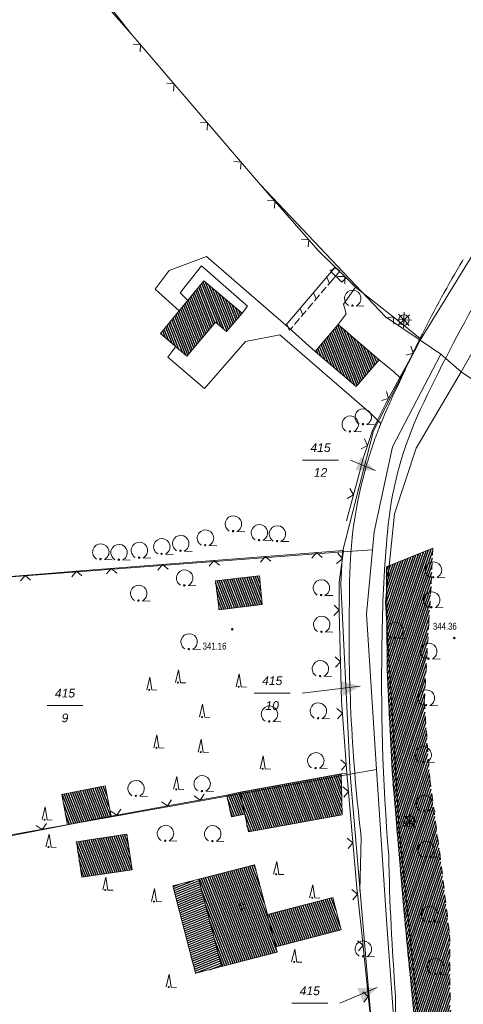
# Model space of a CAD drawing. Header units: metres. Extents: x 345144 to 348639, y 5629211 to 5635235.
# Tile 711 of 1056: x 346544 to 346587, y 5630476 to 5630572. Entities that reach past the tile are written whole.
import ezdxf
from ezdxf.enums import TextEntityAlignment as Align

# ---------------------------------------------------------------- set-up
doc = ezdxf.new("R2010")
doc.units = ezdxf.units.M
doc.header["$MEASUREMENT"] = 0
doc.linetypes.add('4_4', pattern=[1.4, 0.7, -0.7])
for name, color, linetype in [('011 Gebäude', 7, 'Continuous'), ('028 Geländeform', 7, 'Continuous'), ('028 Geländeform Ausg.', 7, 'Continuous'), ('065-066 Ver_Entsorgung', 7, 'Continuous'), ('081-083 Topographie', 7, 'Continuous'), ('AX Flurstück', 7, 'Continuous'), ('AX Gebäude', 7, 'Continuous'), ('Definitionslinie', 7, 'Continuous'), ('MG Präsentationsobjekt - Linie', 7, 'Continuous'), ('Präsentationsobjekt -Text (punktförmig)', 7, 'Continuous')]:
    doc.layers.add(name, color=color, linetype=linetype)
doc.styles.add('ARIAL', font='arial.ttf', dxfattribs={"height": 1})
doc.styles.add('ARIALIT', font='ariali.ttf', dxfattribs={"height": 1})
pattern_1 = [(111.5294117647, (0, 0), (-0.186045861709, -0.07339575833), [])]

# ---------------------------------------------------------------- blocks, each defined once
blk = doc.blocks.new('alk_5742_nrw')
at = {"color": 134, "lineweight": 5, "true_color": 0x00b2b2, "flags": 128}
for points in [[(1, 0), (-1, 0)], [(0.707333, -0.707333), (-0.707333, 0.707333)], [(-0.707333, -0.707333), (0.707333, 0.707333)], [(0, -1), (0, 1)]]:
    blk.add_lwpolyline(points, dxfattribs=at)
at = {"color": 134, "lineweight": 5, "true_color": 0x00b2b2}
for start, end in [(0, 180), (180, 0)]:
    blk.add_arc((0, 0), 0.666667, start, end, dxfattribs=at)
blk = doc.blocks.new('alk_043x_nrw')
h = blk.add_hatch(color=7)
edge = h.paths.add_edge_path(flags=0)
edge.add_arc((0, 0), 1, 180, 360, ccw=False)
edge.add_arc((0, 0), 1, 0, 180, ccw=False)
blk = doc.blocks.new('alk_7200_nrwx2')
at = {"true_color": 0x2e2e2e}
h = blk.add_hatch(color=250, dxfattribs=at)
edge = h.paths.add_edge_path(flags=0)
edge.add_arc((-0.020544, -0.388118), 0.055525, 180, 360, ccw=False)
edge.add_arc((-0.020544, -0.388118), 0.055525, 0, 180, ccw=False)
at = {"color": 250, "lineweight": 5, "true_color": 0x2e2e2e, "flags": 128}
blk.add_lwpolyline([(-0.298168, -0.388118), (-0.020544, 1), (0.257079, -0.388118), (0.812326, -0.388118)], dxfattribs=at)
blk.add_lwpolyline([(-0.298168, -0.388118), (-0.020544, 1), (0.257079, -0.388118), (0.812326, -0.388118)], dxfattribs=at)
at = {"color": 250, "lineweight": 5, "true_color": 0x2e2e2e}
for start, end in [(0, 180), (180, 0)]:
    blk.add_arc((-0.020544, -0.388118), 0.055525, start, end, dxfattribs=at)
blk = doc.blocks.new('alk_7100_nrwx2')
at = {"true_color": 0x2e2e2e}
h = blk.add_hatch(color=250, dxfattribs=at)
edge = h.paths.add_edge_path(flags=0)
edge.add_arc((0.024073, -0.597267), 0.057254, 180, 360, ccw=False)
edge.add_arc((0.024073, -0.597267), 0.057255, 0, 180, ccw=False)
at = {"color": 250, "lineweight": 5, "true_color": 0x2e2e2e, "flags": 128}
blk.add_lwpolyline([(0.349382, -0.597267), (1, -0.597267)], dxfattribs=at)
at = {"color": 250, "lineweight": 5, "true_color": 0x2e2e2e}
for centre, radius, start, end in [((0.024073, 0.012362), 0.690995, -61.91481688, -118.08518312), ((0.024073, -0.597267), 0.057255, 0, 180), ((0.024073, -0.597267), 0.057254, 180, 0)]:
    blk.add_arc(centre, radius, start, end, dxfattribs=at)

msp = doc.modelspace()

# ---------------------------------------------------------------- hatches: boundary and pattern name
at = {"layer": '011 Gebäude', "true_color": 0x8f8f8f}
h = msp.add_hatch(dxfattribs=at)
h.set_pattern_fill('_USER', color=252, scale=0.2, angle=201.88235294, style=0, pattern_type=0)
h.set_pattern_definition([(201.882352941, (0, 0), (0.074540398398, -0.185590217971), [])])
h.paths.add_polyline_path([(346561.255, 5630479.135), (346559.065, 5630487.622), (346559.065, 5630487.622), (346561.589, 5630488.274), (346561.589, 5630488.274), (346563.78, 5630479.787), (346563.78, 5630479.787)], flags=0)
at = {"layer": '028 Geländeform', "true_color": 0xb27500}
h = msp.add_hatch(dxfattribs=at)
h.set_pattern_fill('_USER', color=44, scale=0.2, angle=250.95521515, style=0, pattern_type=0)
h.set_pattern_definition([(250.9552151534, (0, 0), (0.1890527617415, -0.065261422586), [])])
h.paths.add_polyline_path([(346581.48, 5630485.371), (346580.343, 5630498.793), (346580.343, 5630498.793), (346579.873, 5630508.614), (346579.873, 5630508.614), (346579.787, 5630518.58), (346579.787, 5630518.58), (346584.299, 5630520.395), (346584.299, 5630520.395), (346584.142, 5630516.94), (346584.142, 5630516.94), (346583.913, 5630513.187), (346583.913, 5630513.187), (346583.472, 5630505.514), (346583.472, 5630505.514), (346584.002, 5630497.972), (346584.002, 5630497.972), (346584.976, 5630490.832), (346584.976, 5630490.832), (346585.932, 5630482.863), (346585.932, 5630482.863), (346585.973, 5630476.071), (346585.973, 5630476.071), (346586.767, 5630469.713), (346586.767, 5630469.713), (346588.242, 5630462.237), (346588.242, 5630462.237), (346590.352, 5630455.504), (346590.352, 5630455.504), (346593.18, 5630448.495), (346593.18, 5630448.495), (346594.887, 5630444.103), (346594.887, 5630444.103), (346593.161, 5630444.23), (346593.161, 5630444.23), (346590.699, 5630445.371), (346590.699, 5630445.371), (346589.49, 5630448.63), (346589.49, 5630448.63), (346587.307, 5630453.635), (346587.307, 5630453.635), (346585.465, 5630459.306), (346585.465, 5630459.306), (346583.704, 5630468.217), (346583.704, 5630468.217), (346582.444, 5630475.34), (346582.444, 5630475.34)], flags=0)
at = {"layer": 'AX Gebäude', "true_color": 0x4f4f4f}
h = msp.add_hatch(dxfattribs=at)
h.set_pattern_fill('_USER', color=251, scale=0.2, angle=111.52941176, style=0, pattern_type=0)
h.set_pattern_definition(pattern_1)
h.paths.add_polyline_path([(346562.081, 5630546.361), (346565.783, 5630543.214), (346564.27, 5630541.433), (346563.201, 5630542.342), (346560.403, 5630539.049), (346557.866, 5630541.238)], flags=0)
h = msp.add_hatch(dxfattribs=at)
h.set_pattern_fill('_USER', color=251, scale=0.2, angle=111.52941176, style=0, pattern_type=0)
h.set_pattern_definition(pattern_1)
h.paths.add_polyline_path([(346575.112, 5630542.105), (346579.09, 5630538.686), (346576.858, 5630536.09), (346572.88, 5630539.509)], flags=0)
h = msp.add_hatch(dxfattribs=at)
h.set_pattern_fill('_USER', color=251, scale=0.2, angle=111.52941176, style=0, pattern_type=0)
h.set_pattern_definition(pattern_1)
h.paths.add_polyline_path([(346563.188, 5630517.23), (346567.462, 5630517.732), (346567.739, 5630514.946), (346563.551, 5630514.422)], flags=0)
h = msp.add_hatch(dxfattribs=at)
h.set_pattern_fill('_USER', color=251, scale=0.2, angle=111.52941176, style=0, pattern_type=0)
h.set_pattern_definition(pattern_1)
h.paths.add_polyline_path([(346565.59, 5630496.705), (346575.411, 5630498.491), (346575.489, 5630494.516), (346566.394, 5630492.867), (346566.032, 5630494.596)], flags=0)
h = msp.add_hatch(dxfattribs=at)
h.set_pattern_fill('_USER', color=251, scale=0.2, angle=111.52941176, style=0, pattern_type=0)
h.set_pattern_definition(pattern_1)
h.paths.add_polyline_path([(346548.267, 5630496.506), (346552.484, 5630497.325), (346553.057, 5630494.377), (346548.839, 5630493.558)], flags=0)
h = msp.add_hatch(dxfattribs=at)
h.set_pattern_fill('_USER', color=251, scale=0.2, angle=111.52941176, style=0, pattern_type=0)
h.set_pattern_definition(pattern_1)
h.paths.add_polyline_path([(346566.032, 5630494.596), (346564.749, 5630494.327), (346564.308, 5630496.436), (346565.59, 5630496.705)], flags=0)
h = msp.add_hatch(dxfattribs=at)
h.set_pattern_fill('_USER', color=251, scale=0.2, angle=111.52941176, style=0, pattern_type=0)
h.set_pattern_definition(pattern_1)
h.paths.add_polyline_path([(346549.708, 5630491.907), (346554.603, 5630492.635), (346555.115, 5630489.19), (346550.221, 5630488.463)], flags=0)
h = msp.add_hatch(dxfattribs=at)
h.set_pattern_fill('_USER', color=251, scale=0.2, angle=111.52941176, style=0, pattern_type=0)
h.set_pattern_definition(pattern_1)
h.paths.add_polyline_path([(346569.049, 5630481.71), (346569.186, 5630481.182), (346563.779, 5630479.786), (346561.589, 5630488.274), (346566.995, 5630489.67), (346568.238, 5630484.851)], flags=0)
h = msp.add_hatch(dxfattribs=at)
h.set_pattern_fill('_USER', color=251, scale=0.2, angle=111.52941176, style=0, pattern_type=0)
h.set_pattern_definition(pattern_1)
h.paths.add_polyline_path([(346568.238, 5630484.851), (346574.58, 5630486.488), (346575.391, 5630483.347), (346569.049, 5630481.71)], flags=0)
at = {"layer": 'MG Präsentationsobjekt - Linie', "true_color": 0x5e5e5e}
for points in [[(346576.781695, 5630527.975077), (346577.34197, 5630529.301611), (346578.72, 5630527.938)], [(346575.544008, 5630506.0716), (346575.374902, 5630507.501636), (346577.247, 5630506.998)], [(346577.507039, 5630476.385429), (346576.953531, 5630477.714801), (346578.892, 5630477.742)]]:
    msp.add_hatch(color=251, dxfattribs=at).paths.add_polyline_path(points, flags=0)

# ---------------------------------------------------------------- linework, layer by layer
at = {"layer": '011 Gebäude', "color": 251, "linetype": 'Continuous', "lineweight": 13, "true_color": 0x4f4f4f, "flags": 128}
msp.add_lwpolyline([(346561.255, 5630479.135), (346559.065, 5630487.622), (346559.065, 5630487.622), (346561.589, 5630488.274), (346561.589, 5630488.274), (346563.78, 5630479.787), (346563.78, 5630479.787), (346561.255, 5630479.135)], dxfattribs=at)
at = {"layer": '081-083 Topographie', "color": 7, "linetype": 'Continuous', "lineweight": 5, "flags": 128}
for points in [[(346559.677, 5630543.44), (346557.329, 5630545.537), (346557.329, 5630545.537), (346558.692, 5630547.343), (346558.692, 5630547.343), (346562.324, 5630548.709), (346562.324, 5630548.709), (346570.019, 5630542.037), (346570.019, 5630542.037), (346572.879, 5630539.51)], [(346560.498, 5630544.439), (346559.774, 5630545.179), (346559.774, 5630545.179), (346561.843, 5630547.81), (346561.843, 5630547.81), (346566.295, 5630543.894), (346566.295, 5630543.894), (346565.783, 5630543.214)], [(346575.111, 5630542.106), (346575.899, 5630543.138), (346575.899, 5630543.138), (346575.627, 5630544.091), (346575.627, 5630544.091), (346576.798, 5630545.739)], [(346559.337, 5630539.97), (346558.556, 5630538.954), (346558.556, 5630538.954), (346562.138, 5630535.919), (346562.138, 5630535.919), (346566.096, 5630540.454), (346566.096, 5630540.454), (346569.451, 5630541.102), (346569.451, 5630541.102), (346578.343, 5630533.405)], [(346579.089, 5630538.687), (346580.483, 5630537.564), (346580.483, 5630537.564), (346581.1, 5630536.98), (346581.1, 5630536.98), (346581.224, 5630536.863)], [(346578.343, 5630533.405), (346578.934, 5630532.818), (346578.934, 5630532.818), (346579.25, 5630532.504)], [(346497.268, 5630514.805), (346511.05, 5630515.384), (346511.05, 5630515.384), (346528.982, 5630516.48), (346528.982, 5630516.48), (346550.471, 5630518.237), (346550.471, 5630518.237), (346575.622, 5630520.176)], [(346582.444, 5630475.34), (346581.48, 5630485.371), (346581.48, 5630485.371), (346580.343, 5630498.793), (346580.343, 5630498.793), (346579.873, 5630508.614), (346579.873, 5630508.614), (346579.787, 5630518.58)], [(346575.411, 5630498.491), (346575.947, 5630498.57)], [(346553.057, 5630494.377), (346559.078, 5630495.479), (346559.078, 5630495.479), (346564.308, 5630496.436)], [(346534.103, 5630490.716), (346548.84, 5630493.558)], [(346580.68, 5630474.186), (346580.69, 5630476.914)]]:
    msp.add_lwpolyline(points, dxfattribs=at)
at = {"layer": '081-083 Topographie', "color": 7, "linetype": 'Continuous', "lineweight": 5}
for centre, radius, start, end in [((346729.978, 5630464.756), 162.332562, 150.60679269, 155.0691862), ((346615.548, 5630518.793), 35.796424, 156.29656763, 174.95961228), ((346705.721, 5630510.429), 126.355789, 174.7740423, 179.21732441), ((346782.584, 5630507.411), 203.262708, 178.66263557, -175.2547577), ((346802.68, 5630494.677), 222.699538, -178.94998743, -175.4251042)]:
    msp.add_arc(centre, radius, start, end, dxfattribs=at)
at = {"layer": 'AX Flurstück', "color": 8, "linetype": 'Continuous', "lineweight": 13, "true_color": 0x808080, "flags": 128}
for points in [[(346591.489, 5630554.281), (346583.06, 5630540.608), (346579.708, 5630542.867), (346567.583, 5630555.682), (346555.022, 5630570.332), (346545.105, 5630582.963), (346534.992, 5630596.663), (346530.666, 5630600.91), (346527.148, 5630604.364), (346534.326, 5630609.657), (346536.294, 5630619.233), (346539.859, 5630624.01), (346542.705, 5630625.504), (346568.12, 5630637.08), (346579.988, 5630643.88), (346584.826, 5630644.179), (346602.236, 5630654.716)], [(346602.555, 5630567), (346620.88, 5630583.228), (346638.762, 5630596.225), (346649.03, 5630607.531), (346667.073, 5630633.57), (346662.407, 5630640.576), (346675.702, 5630630.208), (346674.815, 5630628.733), (346670.862, 5630629.456), (346657.611, 5630610.935), (346642.859, 5630593.038), (346619.628, 5630575.569), (346605.315, 5630563.377), (346598.811, 5630556.383), (346590.958, 5630544.392), (346587.052, 5630537.507), (346585.06, 5630539.233), (346583.06, 5630540.608), (346591.489, 5630554.281), (346602.555, 5630567)], [(346619.628, 5630575.569), (346651.103, 5630597.159), (346659.89, 5630605.993), (346667.306, 5630616.24), (346674.815, 5630628.733), (346678.442, 5630628.07), (346679.286, 5630627.424), (346667.473, 5630591.203), (346658.744, 5630555.47), (346659.212, 5630512.225), (346672.038, 5630473.938), (346679.646, 5630449.261), (346661.581, 5630481.151), (346648.612, 5630502.656), (346629.865, 5630512.068), (346612.071, 5630521.814), (346596.14, 5630531.437), (346587.052, 5630537.507), (346590.958, 5630544.392), (346598.811, 5630556.383), (346605.315, 5630563.377), (346619.628, 5630575.569)], [(346545.105, 5630582.963), (346555.022, 5630570.332), (346567.583, 5630555.682), (346579.708, 5630542.867), (346583.06, 5630540.608), (346578.546, 5630531.809), (346575.538, 5630520.035), (346528.784, 5630516.51), (346499.282, 5630514.727), (346496.656, 5630514.567), (346503.259, 5630522.539), (346510.624, 5630534.174), (346509.925, 5630543.575), (346510.534, 5630547.195), (346510.531, 5630550.203), (346511.561, 5630552.823), (346512.38, 5630554.904), (346514.832, 5630564.969), (346523.078, 5630575.13)], [(346578.546, 5630531.809), (346583.06, 5630540.608), (346585.06, 5630539.233), (346580.386, 5630530.227), (346578.589, 5630521.98), (346578.428, 5630520.255), (346575.538, 5630520.035), (346578.546, 5630531.809)], [(346583.001, 5630473.789), (346585.187, 5630463.944), (346587.746, 5630453.779), (346590.657, 5630447.266), (346587.188, 5630445.621), (346579.326, 5630462.78), (346582.764, 5630463.845), (346580.645, 5630472.808), (346579.832, 5630483.831), (346578.84, 5630498.926), (346577.848, 5630513.997), (346578.428, 5630520.255), (346578.589, 5630521.98), (346580.386, 5630530.227), (346585.06, 5630539.233), (346587.052, 5630537.507), (346582.694, 5630530.102), (346580.586, 5630523.746), (346579.7, 5630515.209), (346581.039, 5630493.02), (346583.001, 5630473.789)], [(346682.03, 5630299.629), (346664.115, 5630339.931), (346645.021, 5630379.642), (346655.423, 5630384.982), (346637.263, 5630422.957), (346618.771, 5630460.598), (346590.657, 5630447.266), (346587.746, 5630453.779), (346585.187, 5630463.944), (346583.001, 5630473.789), (346581.039, 5630493.02), (346579.7, 5630515.209), (346580.586, 5630523.746), (346582.694, 5630530.102), (346587.052, 5630537.507), (346596.14, 5630531.437)], [(346528.784, 5630516.51), (346575.538, 5630520.035), (346575.358, 5630516.951), (346576.283, 5630498.469), (346547.314, 5630493.281), (346534.208, 5630490.933), (346528.784, 5630516.51)], [(346575.538, 5630520.035), (346578.428, 5630520.255), (346577.848, 5630513.997), (346578.84, 5630498.926), (346576.283, 5630498.469), (346575.358, 5630516.951), (346575.538, 5630520.035)], [(346481.851, 5630474.34), (346483.117, 5630478.207), (346481.153, 5630480.407), (346480.964, 5630483.232), (346481.502, 5630485.427), (346515.297, 5630494.923), (346517.082, 5630487.866), (346534.208, 5630490.933), (346547.314, 5630493.281), (346576.283, 5630498.469), (346579.326, 5630462.78)], [(346576.283, 5630498.469), (346578.84, 5630498.926), (346579.832, 5630483.831), (346580.645, 5630472.808), (346582.764, 5630463.845), (346579.326, 5630462.78), (346576.283, 5630498.469)]]:
    msp.add_lwpolyline(points, dxfattribs=at)
at = {"layer": 'AX Gebäude', "color": 7, "linetype": 'Continuous', "lineweight": 5, "flags": 128}
for points in [[(346562.081, 5630546.361), (346565.783, 5630543.214), (346564.27, 5630541.433), (346563.201, 5630542.342), (346560.403, 5630539.049), (346557.866, 5630541.238), (346562.081, 5630546.361)], [(346575.112, 5630542.105), (346579.09, 5630538.686), (346576.858, 5630536.09), (346572.88, 5630539.509), (346575.112, 5630542.105)], [(346563.188, 5630517.23), (346567.462, 5630517.732), (346567.739, 5630514.946), (346563.551, 5630514.422), (346563.188, 5630517.23)], [(346565.59, 5630496.705), (346575.411, 5630498.491), (346575.489, 5630494.516), (346566.394, 5630492.867), (346566.032, 5630494.596), (346565.59, 5630496.705)], [(346548.267, 5630496.506), (346552.484, 5630497.325), (346553.057, 5630494.377), (346548.839, 5630493.558), (346548.267, 5630496.506)], [(346566.032, 5630494.596), (346564.749, 5630494.327), (346564.308, 5630496.436), (346565.59, 5630496.705), (346566.032, 5630494.596)], [(346549.708, 5630491.907), (346554.603, 5630492.635), (346555.115, 5630489.19), (346550.221, 5630488.463), (346549.708, 5630491.907)], [(346569.049, 5630481.71), (346569.186, 5630481.182), (346563.779, 5630479.786), (346561.589, 5630488.274), (346566.995, 5630489.67), (346568.238, 5630484.851), (346569.049, 5630481.71)], [(346568.238, 5630484.851), (346574.58, 5630486.488), (346575.391, 5630483.347), (346569.049, 5630481.71), (346568.238, 5630484.851)]]:
    msp.add_lwpolyline(points, dxfattribs=at)
at = {"layer": 'Definitionslinie', "color": 7, "linetype": 'Continuous', "lineweight": 5, "flags": 128}
for points in [[(346576.798, 5630545.739), (346575.87, 5630546.663), (346575.87, 5630546.663), (346574.818, 5630547.689), (346574.818, 5630547.689), (346573.196, 5630549.267), (346573.196, 5630549.267), (346567.582, 5630555.682), (346567.582, 5630555.682), (346555.021, 5630570.333), (346555.021, 5630570.333), (346551.179, 5630574.697)], [(346555.87, 5630568.574), (346555.925, 5630569.279), (346555.22, 5630569.333)], [(346559.125, 5630564.778), (346559.179, 5630565.483), (346558.474, 5630565.537)], [(346562.379, 5630560.982), (346562.433, 5630561.687), (346561.728, 5630561.741)], [(346565.634, 5630557.186), (346565.688, 5630557.891), (346564.983, 5630557.946)], [(346568.911, 5630553.404), (346568.958, 5630554.109), (346568.253, 5630554.156)], [(346572.204, 5630549.641), (346572.251, 5630550.347), (346571.546, 5630550.394)], [(346558.692, 5630547.343), (346562.324, 5630548.709)], [(346562.324, 5630548.709), (346570.019, 5630542.037)], [(346557.329, 5630545.537), (346558.692, 5630547.343)], [(346559.774, 5630545.179), (346561.843, 5630547.81)], [(346561.843, 5630547.81), (346566.295, 5630543.894)], [(346575.759, 5630546.073), (346575.75, 5630546.78), (346575.043, 5630546.771)], [(346557.329, 5630545.537), (346559.677, 5630543.44)], [(346575.627, 5630544.091), (346576.798, 5630545.739)], [(346577.204, 5630527.868), (346577.513, 5630529.027), (346578.456, 5630531.841), (346578.934, 5630532.818), (346578.934, 5630532.818), (346579.762, 5630534.511), (346581.1, 5630536.98), (346581.1, 5630536.98), (346582.277, 5630539.152), (346582.277, 5630539.152), (346583.12, 5630540.71), (346583.058, 5630540.762), (346583.058, 5630540.762), (346581.341, 5630542.151), (346576.798, 5630545.739)], [(346559.774, 5630545.179), (346560.498, 5630544.439)], [(346565.783, 5630543.214), (346566.295, 5630543.894)], [(346575.627, 5630544.091), (346575.899, 5630543.138)], [(346575.111, 5630542.106), (346575.899, 5630543.138)], [(346580.527, 5630542.156), (346580.445, 5630542.859), (346579.743, 5630542.776)], [(346570.019, 5630542.037), (346572.879, 5630539.51)], [(346562.138, 5630535.919), (346566.096, 5630540.454)], [(346566.096, 5630540.454), (346569.451, 5630541.102)], [(346569.451, 5630541.102), (346578.343, 5630533.405)], [(346558.556, 5630538.954), (346559.337, 5630539.97)], [(346581.696, 5630539.13), (346582.374, 5630539.331), (346582.172, 5630540.009)], [(346558.556, 5630538.954), (346562.138, 5630535.919)], [(346579.089, 5630538.687), (346580.483, 5630537.564)], [(346580.483, 5630537.564), (346581.1, 5630536.98), (346581.1, 5630536.98), (346581.224, 5630536.863)], [(346579.314, 5630534.734), (346579.992, 5630534.936), (346579.79, 5630535.614)], [(346578.343, 5630533.405), (346578.934, 5630532.818), (346578.934, 5630532.818), (346579.25, 5630532.504)], [(346577.333, 5630530.062), (346577.966, 5630530.377), (346577.651, 5630531.01)], [(346575.921, 5630523.044), (346577.202, 5630527.86)], [(346577.202, 5630527.86), (346577.204, 5630527.868)], [(346575.982, 5630525.217), (346576.594, 5630525.572), (346576.239, 5630526.183)], [(346550.471, 5630518.237), (346575.622, 5630520.176)], [(346568.569, 5630519.131), (346568.032, 5630519.591), (346567.572, 5630519.054)], [(346568.569, 5630519.131), (346568.032, 5630519.591), (346567.572, 5630519.054)], [(346573.554, 5630519.515), (346573.017, 5630519.975), (346572.557, 5630519.438)], [(346573.554, 5630519.515), (346573.017, 5630519.975), (346572.557, 5630519.438)], [(346574.955, 5630518.924), (346575.515, 5630519.355), (346575.084, 5630519.915)], [(346575.947, 5630498.57), (346575.433, 5630505.579), (346575.202, 5630514.237), (346575.219, 5630517.091), (346575.622, 5630520.176)], [(346558.598, 5630518.362), (346558.061, 5630518.822), (346557.601, 5630518.285)], [(346558.598, 5630518.362), (346558.061, 5630518.822), (346557.601, 5630518.285)], [(346563.583, 5630518.746), (346563.047, 5630519.207), (346562.586, 5630518.67)], [(346563.583, 5630518.746), (346563.047, 5630519.207), (346562.586, 5630518.67)], [(346579.787, 5630518.58), (346579.873, 5630508.614)], [(346528.982, 5630516.48), (346550.471, 5630518.237)], [(346545.249, 5630517.308), (346544.71, 5630517.766), (346544.252, 5630517.227)], [(346545.249, 5630517.308), (346544.71, 5630517.766), (346544.252, 5630517.227)], [(346550.232, 5630517.716), (346549.693, 5630518.173), (346549.236, 5630517.634)], [(346550.232, 5630517.716), (346549.693, 5630518.173), (346549.236, 5630517.634)], [(346553.613, 5630517.978), (346553.076, 5630518.438), (346552.616, 5630517.901)], [(346553.613, 5630517.978), (346553.076, 5630518.438), (346552.616, 5630517.901)], [(346574.7, 5630513.879), (346575.202, 5630514.374), (346574.705, 5630514.878)], [(346574.845, 5630508.864), (346575.331, 5630509.377), (346574.819, 5630509.864)], [(346579.873, 5630508.614), (346580.343, 5630498.793)], [(346575.059, 5630503.847), (346575.521, 5630504.383), (346574.986, 5630504.845)], [(346575.425, 5630498.862), (346575.887, 5630499.397), (346575.351, 5630499.859)], [(346575.411, 5630498.491), (346575.947, 5630498.57)], [(346578.042, 5630460.736), (346579.659, 5630462.858), (346579.55, 5630463.564), (346579.55, 5630463.564), (346579.522, 5630463.742), (346579.522, 5630463.742), (346579.085, 5630466.571), (346577.381, 5630483.31), (346576.916, 5630487.437), (346575.947, 5630498.57)], [(346580.343, 5630498.793), (346581.48, 5630485.371)], [(346561.111, 5630496.359), (346561.693, 5630495.958), (346562.095, 5630496.539)], [(346561.111, 5630496.359), (346561.693, 5630495.958), (346562.095, 5630496.539)], [(346575.648, 5630496.244), (346576.103, 5630496.785), (346575.561, 5630497.239)], [(346557.945, 5630495.78), (346558.527, 5630495.378), (346558.928, 5630495.96)], [(346557.945, 5630495.78), (346558.527, 5630495.378), (346558.928, 5630495.96)], [(346559.078, 5630495.479), (346564.308, 5630496.436)], [(346553.027, 5630494.88), (346553.608, 5630494.478), (346554.01, 5630495.06)], [(346553.027, 5630494.88), (346553.608, 5630494.478), (346554.01, 5630495.06)], [(346553.057, 5630494.377), (346559.078, 5630495.479)], [(346545.795, 5630493.48), (346546.381, 5630493.084), (346546.777, 5630493.669)], [(346545.795, 5630493.48), (346546.381, 5630493.084), (346546.777, 5630493.669)], [(346534.103, 5630490.716), (346548.84, 5630493.558)], [(346576.081, 5630491.263), (346576.536, 5630491.804), (346575.994, 5630492.259)], [(346576.543, 5630486.273), (346576.985, 5630486.825), (346576.432, 5630487.266)], [(346581.48, 5630485.371), (346582.444, 5630475.34)], [(346577.082, 5630481.308), (346577.529, 5630481.856), (346576.981, 5630482.303)], [(346577.589, 5630476.335), (346578.035, 5630476.882), (346577.487, 5630477.33)], [(346580.69, 5630476.914), (346580.68, 5630474.186)]]:
    msp.add_lwpolyline(points, dxfattribs=at)
at = {"layer": 'Definitionslinie', "color": 44, "linetype": 'Continuous', "lineweight": 5, "true_color": 0xb27500, "flags": 128}
for points in [[(346570.019, 5630542.037), (346574.818, 5630547.689)], [(346574.29, 5630547.366), (346574.928, 5630547.582)], [(346574.29, 5630547.366), (346574.928, 5630547.582)], [(346574.359, 5630546.223), (346575.275, 5630547.301)], [(346574.359, 5630546.223), (346575.275, 5630547.301)], [(346574.399, 5630547.259), (346574.818, 5630547.689)], [(346574.399, 5630547.259), (346574.818, 5630547.689)], [(346574.399, 5630547.259), (346575.451, 5630546.233)], [(346574.399, 5630547.259), (346575.451, 5630546.233)], [(346574.818, 5630547.689), (346575.87, 5630546.663)], [(346575.275, 5630547.301), (346574.818, 5630547.689)], [(346575.275, 5630547.301), (346574.818, 5630547.689)], [(346574.261, 5630546.106), (346574.001, 5630546.728)], [(346574.261, 5630546.106), (346574.001, 5630546.728)], [(346574.117, 5630545.937), (346574.359, 5630546.223)], [(346574.117, 5630545.937), (346574.359, 5630546.223)], [(346575.451, 5630546.233), (346575.87, 5630546.663)], [(346575.451, 5630546.233), (346575.87, 5630546.663)], [(346573.469, 5630545.175), (346573.955, 5630545.746)], [(346573.469, 5630545.175), (346573.955, 5630545.746)], [(346572.967, 5630544.581), (346572.707, 5630545.203)], [(346572.967, 5630544.581), (346572.707, 5630545.203)], [(346572.822, 5630544.412), (346573.065, 5630544.698)], [(346572.822, 5630544.412), (346573.065, 5630544.698)], [(346573.065, 5630544.698), (346573.308, 5630544.984)], [(346573.065, 5630544.698), (346573.308, 5630544.984)], [(346571.672, 5630543.057), (346571.412, 5630543.679)], [(346571.672, 5630543.057), (346571.412, 5630543.679)], [(346571.77, 5630543.174), (346572.013, 5630543.459)], [(346571.77, 5630543.174), (346572.013, 5630543.459)], [(346572.175, 5630543.65), (346572.66, 5630544.222)], [(346572.175, 5630543.65), (346572.66, 5630544.222)], [(346570.881, 5630542.125), (346571.366, 5630542.697)], [(346570.881, 5630542.125), (346571.366, 5630542.697)], [(346571.528, 5630542.888), (346571.77, 5630543.174)], [(346571.528, 5630542.888), (346571.77, 5630543.174)], [(346570.476, 5630541.649), (346570.019, 5630542.037)], [(346570.476, 5630541.649), (346570.019, 5630542.037)], [(346570.378, 5630541.532), (346570.118, 5630542.154)], [(346570.378, 5630541.532), (346570.118, 5630542.154)], [(346570.476, 5630541.649), (346570.719, 5630541.935)], [(346570.476, 5630541.649), (346570.719, 5630541.935)], [(346579.787, 5630518.58), (346584.299, 5630520.395)]]:
    msp.add_lwpolyline(points, dxfattribs=at)
at = {"layer": 'Definitionslinie', "color": 44, "linetype": '4_4', "lineweight": 5, "true_color": 0xb27500, "flags": 128}
for points in [[(346584.142, 5630516.94), (346584.299, 5630520.395)], [(346579.787, 5630518.58), (346579.873, 5630508.614)], [(346583.913, 5630513.187), (346584.142, 5630516.94)], [(346583.472, 5630505.514), (346583.913, 5630513.187)], [(346579.873, 5630508.614), (346580.343, 5630498.793)], [(346583.472, 5630505.514), (346584.002, 5630497.972)], [(346580.343, 5630498.793), (346581.48, 5630485.371)], [(346584.002, 5630497.972), (346584.976, 5630490.832)], [(346584.976, 5630490.832), (346585.932, 5630482.863)], [(346581.48, 5630485.371), (346582.444, 5630475.34)], [(346585.932, 5630482.863), (346585.973, 5630476.071)]]:
    msp.add_lwpolyline(points, dxfattribs=at)
at = {"layer": 'Definitionslinie', "color": 219, "linetype": 'Continuous', "lineweight": 5, "true_color": 0x5c3d57, "flags": 128}
msp.add_lwpolyline([(346577.211, 5630487.125), (346577.353, 5630492.295)], dxfattribs=at)
at = {"layer": 'Definitionslinie', "color": 250, "linetype": '4_4', "lineweight": 5, "true_color": 0x2e2e2e, "flags": 128}
for points in [[(346559.065, 5630487.622), (346561.589, 5630488.274)], [(346559.065, 5630487.622), (346561.255, 5630479.135)], [(346561.255, 5630479.135), (346563.78, 5630479.787)]]:
    msp.add_lwpolyline(points, dxfattribs=at)
at = {"layer": 'Definitionslinie', "color": 219, "linetype": 'Continuous', "lineweight": 5, "true_color": 0x5c3d57}
for centre, radius, start, end in [((346676.514, 5630494.439), 104.306779, 148.91095201, 153.39834627), ((346676.514, 5630494.439), 104.307061, 148.83775492, 148.91095201), ((346676.514, 5630494.439), 104.307108, 153.63393009, 154.23580673), ((346676.514, 5630494.439), 104.306492, 153.53787762, 153.63393009), ((346676.514, 5630494.439), 104.307373, 153.48825543, 153.53787762), ((346676.514, 5630494.439), 104.307697, 153.39834627, 153.48825543), ((346676.514, 5630494.439), 104.306589, 154.42154889, 154.50434781), ((346676.514, 5630494.439), 104.306568, 154.23580673, 154.42154889), ((346676.514, 5630494.439), 104.307149, 154.61687961, 155.5364973), ((346676.514, 5630494.439), 104.306589, 154.56109768, 154.61687961), ((346676.514, 5630494.439), 104.307227, 154.50434781, 154.56109768), ((346676.514, 5630494.439), 104.307298, 155.5364973, 155.81503296), ((346655.622, 5630500.539), 82.791737, 154.07344739, 154.75257608), ((346655.622, 5630500.539), 82.791533, 153.97656846, 154.07344739), ((346676.514, 5630494.439), 104.307142, 155.95468857, 156.00092404), ((346676.514, 5630494.439), 104.307433, 155.86790514, 155.95468857), ((346676.514, 5630494.439), 104.306867, 155.81503296, 155.86790514), ((346655.622, 5630500.539), 82.791961, 154.75257608, 155.57775209), ((346655.622, 5630500.539), 82.791664, 155.57775209, 157.08138204), ((346618.475, 5630516.774), 42.261707, 158.49566067, 160.92838615), ((346618.475, 5630516.774), 42.261856, 158.3222012, 158.49566067), ((346618.475, 5630516.774), 42.261943, 158.14823942, 158.3222012), ((346655.622, 5630500.539), 82.791567, 157.23677426, 157.28857167), ((346655.622, 5630500.539), 82.79149, 157.13317936, 157.23677426), ((346655.622, 5630500.539), 82.791538, 157.08138204, 157.13317936), ((346618.475, 5630516.774), 42.261043, 160.92838615, 163.76110782), ((346618.475, 5630516.774), 42.262466, 163.76110782, -179.52278346), ((346742.857, 5630512.134), 166.688294, 178.80786371, 178.87214879), ((346742.857, 5630512.134), 166.68908, 178.77588957, 178.80786371), ((346742.857, 5630512.134), 166.689041, 178.74357179, 178.77588957), ((346742.857, 5630512.134), 166.689077, 178.67962357, 178.74357179), ((346742.857, 5630512.134), 166.68926, 178.61532365, 178.67962357), ((346618.475, 5630516.774), 42.262057, -179.52278346, -179.43465299), ((346618.475, 5630516.774), 42.261934, -179.43465299, -179.32483075), ((346618.475, 5630516.774), 42.26275, -179.32483075, -179.23671607), ((346618.475, 5630516.774), 42.262431, -179.23671607, -179.17027389), ((346742.857, 5630512.134), 166.688812, 178.99832062, -173.16455729), ((346742.857, 5630512.134), 166.688473, 178.87214879, 178.99832062)]:
    msp.add_arc(centre, radius, start, end, dxfattribs=at)
at = {"layer": 'Definitionslinie', "color": 7, "linetype": 'Continuous', "lineweight": 5}
for centre, radius, start, end in [((346729.978, 5630464.756), 162.332562, 150.60679269, 155.0691862), ((346676.514, 5630494.439), 104.307142, 155.95468857, 156.00092404), ((346615.548, 5630518.793), 35.796424, 156.29656763, 174.95961228), ((346655.622, 5630500.539), 82.791567, 157.23677426, 157.28857167), ((346705.721, 5630510.429), 126.355789, 174.7740423, 179.21732441), ((346782.584, 5630507.411), 203.262368, 178.66263557, -175.2547577), ((346802.68, 5630494.677), 222.699396, -178.94998743, -175.4251042)]:
    msp.add_arc(centre, radius, start, end, dxfattribs=at)
at = {"layer": 'MG Präsentationsobjekt - Linie', "color": 251, "linetype": 'Continuous', "lineweight": 13, "true_color": 0x5e5e5e, "flags": 128}
for points in [[(346578.72, 5630527.938), (346576.305, 5630528.958)], [(346577.247, 5630506.998), (346571.615, 5630506.332)], [(346578.892, 5630477.742), (346575.263, 5630476.231)]]:
    msp.add_lwpolyline(points, dxfattribs=at)
at = {"layer": 'Präsentationsobjekt -Text (punktförmig)', "color": 251, "linetype": 'Continuous', "lineweight": 13, "true_color": 0x5e5e5e, "flags": 128}
for points in [[(346571.6504, 5630528.95752), (346575.1316, 5630528.95752)], [(346566.9604, 5630506.33152), (346570.4416, 5630506.33152)], [(346546.8464, 5630505.12852), (346550.3276, 5630505.12852)], [(346570.6084, 5630476.23052), (346574.0896, 5630476.23052)]]:
    msp.add_lwpolyline(points, dxfattribs=at)

# ---------------------------------------------------------------- block references
at = {"layer": '028 Geländeform', "xscale": 0.125, "yscale": 0.125, "rotation": -2.325521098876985}
for p in [(346564.82, 5630512.528), (346586.382, 5630511.683)]:
    msp.add_blockref('alk_043x_nrw', p, dxfattribs=at)
at = {"layer": '065-066 Ver_Entsorgung', "xscale": 0.75, "yscale": 0.75, "rotation": -2.325521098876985}
for p in [(346581.489, 5630542.556), (346582.043, 5630493.881)]:
    msp.add_blockref('alk_5742_nrw', p, dxfattribs=at)
at = {"layer": '081-083 Topographie'}
for name, p, xscale, yscale, rotation in [('alk_7100_nrwx2', (346576.49, 5630544.639), 1.15275, 1.15275, -2.325521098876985), ('alk_7100_nrwx2', (346577.515, 5630533.127), 1.15275, 1.15275, -2.326094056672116), ('alk_7100_nrwx2', (346576.254, 5630532.432), 1.15275, 1.15275, -2.325521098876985), ('alk_7100_nrwx2', (346564.907, 5630522.738), 1.15275, 1.15275, -2.326094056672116), ('alk_7100_nrwx2', (346567.431, 5630521.881), 1.15275, 1.15275, -2.325521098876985), ('alk_7100_nrwx2', (346569.178, 5630521.771), 1.15275, 1.15275, -2.326094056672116), ('alk_7100_nrwx2', (346557.958, 5630520.533), 1.15275, 1.15275, -2.326094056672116), ('alk_7100_nrwx2', (346559.796, 5630520.832), 1.15275, 1.15275, -2.326094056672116), ('alk_7100_nrwx2', (346562.196, 5630521.373), 1.15275, 1.15275, -2.326094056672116), ('alk_7100_nrwx2', (346552.035, 5630520.02), 1.15275, 1.15275, -2.326094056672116), ('alk_7100_nrwx2', (346553.805, 5630519.962), 1.15275, 1.15275, -2.326094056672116), ('alk_7100_nrwx2', (346555.783, 5630520.174), 1.15275, 1.15275, -2.326094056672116), ('alk_7100_nrwx2', (346584.337, 5630518.274), 1.15275, 1.15275, -2.325521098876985), ('alk_7100_nrwx2', (346560.173, 5630517.484), 1.15275, 1.15275, -2.325521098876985), ('alk_7100_nrwx2', (346555.719, 5630516.001), 1.15275, 1.15275, -2.326094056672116), ('alk_7100_nrwx2', (346573.45, 5630516.53), 1.15275, 1.15275, -2.326094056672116), ('alk_7100_nrwx2', (346584.169, 5630515.36), 1.15275, 1.15275, -2.325521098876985), ('alk_7100_nrwx2', (346573.479, 5630512.982), 1.15275, 1.15275, -2.325521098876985), ('alk_7100_nrwx2', (346580.6, 5630512.38), 1.15275, 1.15275, -2.326094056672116), ('alk_7100_nrwx2', (346560.605, 5630511.295), 1.15275, 1.15275, -2.325521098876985), ('alk_7100_nrwx2', (346583.877, 5630510.367), 1.15275, 1.15275, -2.326094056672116), ('alk_7100_nrwx2', (346573.35, 5630508.677), 1.15275, 1.15275, -2.325521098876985), ('alk_7200_nrwx2', (346559.586, 5630507.699), 0.9005, 0.9005, -2.325521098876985), ('alk_7200_nrwx2', (346565.484, 5630507.295), 0.9005, 0.9005, -2.326094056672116), ('alk_7200_nrwx2', (346556.8, 5630506.997), 0.9005, 0.9005, -2.326094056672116), ('alk_7100_nrwx2', (346583.647, 5630505.84), 1.15275, 1.15275, -2.325521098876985), ('alk_7200_nrwx2', (346561.929, 5630504.36), 0.9005, 0.9005, -2.325521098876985), ('alk_7100_nrwx2', (346568.412, 5630504.278), 1.15275, 1.15275, -2.325521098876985), ('alk_7100_nrwx2', (346573.156, 5630504.585), 1.15275, 1.15275, -2.325521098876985), ('alk_7200_nrwx2', (346557.488, 5630501.372), 0.9005, 0.9005, -2.325521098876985), ('alk_7200_nrwx2', (346561.796, 5630500.952), 0.9005, 0.9005, -2.325521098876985), ('alk_7100_nrwx2', (346572.908, 5630499.745), 1.15275, 1.15275, -2.325521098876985), ('alk_7100_nrwx2', (346583.337, 5630500.34), 1.15275, 1.15275, -2.326094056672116), ('alk_7200_nrwx2', (346567.806, 5630499.336), 0.9005, 0.9005, -2.325521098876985), ('alk_7100_nrwx2', (346555.461, 5630497.049), 1.15275, 1.15275, -2.325521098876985), ('alk_7200_nrwx2', (346559.415, 5630497.335), 0.9005, 0.9005, -2.326094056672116), ('alk_7100_nrwx2', (346561.876, 5630497.517), 1.15275, 1.15275, -2.325521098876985), ('alk_7100_nrwx2', (346583.434, 5630495.609), 1.15275, 1.15275, -2.325521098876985), ('alk_7200_nrwx2', (346546.639, 5630494.389), 0.9005, 0.9005, -2.325521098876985), ('alk_7200_nrwx2', (346547.016, 5630491.739), 0.9005, 0.9005, -2.326094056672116), ('alk_7100_nrwx2', (346558.313, 5630492.691), 1.15275, 1.15275, -2.325521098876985), ('alk_7100_nrwx2', (346562.896, 5630492.66), 1.15275, 1.15275, -2.325521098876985), ('alk_7100_nrwx2', (346583.616, 5630491.128), 1.15275, 1.15275, -2.325521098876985), ('alk_7200_nrwx2', (346569.122, 5630489.095), 0.9005, 0.9005, -2.325521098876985), ('alk_7200_nrwx2', (346552.536, 5630487.577), 0.9005, 0.9005, -2.325521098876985), ('alk_7200_nrwx2', (346557.255, 5630486.452), 0.9005, 0.9005, -2.325521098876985), ('alk_7200_nrwx2', (346572.62, 5630486.815), 0.9005, 0.9005, -2.325521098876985), ('alk_7100_nrwx2', (346583.947, 5630484.834), 1.15275, 1.15275, -2.325521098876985), ('alk_7100_nrwx2', (346577.521, 5630481.478), 1.15275, 1.15275, -2.325521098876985), ('alk_7200_nrwx2', (346570.874, 5630480.585), 0.9005, 0.9005, -2.325521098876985), ('alk_7100_nrwx2', (346584.524, 5630479.765), 1.15275, 1.15275, -2.326094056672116), ('alk_7200_nrwx2', (346558.69, 5630478.146), 0.9005, 0.9005, -2.325521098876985)]:
    msp.add_blockref(name, p, dxfattribs=dict(at, xscale=xscale, yscale=yscale, rotation=rotation))

# ---------------------------------------------------------------- texts
at = {"layer": '028 Geländeform Ausg.', "color": 44, "true_color": 0xb27500, "style": 'ARIAL', "width": 0.8}
for s, height, p in [('344.36', 0.6761367, (346584.306, 5630512.486)), ('341.16', 0.6761366, (346561.945, 5630510.558))]:
    msp.add_text(s, height=height, dxfattribs=at).set_placement(p)
at = {"layer": 'Präsentationsobjekt -Text (punktförmig)', "color": 8, "true_color": 0x808080, "style": 'ARIALIT'}
for s, p in [('415', (346573.391, 5630530.16088)), ('12', (346573.391, 5630527.75416)), ('415', (346568.701, 5630507.53488)), ('415', (346548.587, 5630506.33188)), ('10', (346568.701, 5630505.12816)), ('9', (346548.587, 5630503.92516)), ('415', (346572.349, 5630477.43388))]:
    msp.add_text(s, height=0.8421, dxfattribs=at).set_placement(p, align=Align.MIDDLE_CENTER)
at = {"layer": 'Präsentationsobjekt -Text (punktförmig)', "color": 7, "style": 'ARIAL'}
msp.add_text('12', height=0.5894699, rotation=106.57015431, dxfattribs=at).set_placement((346566.155, 5630485.724), align=Align.CENTER)

doc.saveas('drawing.dxf')
